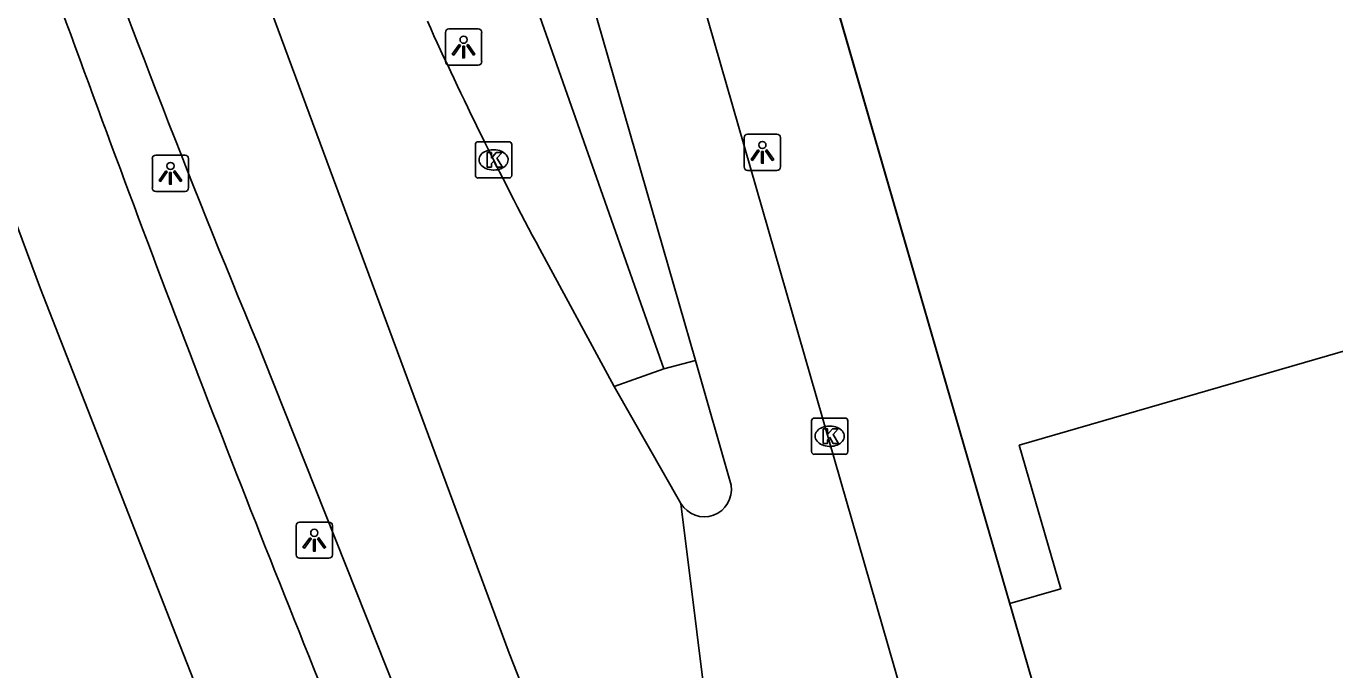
# Model space of a CAD drawing. Extents: x 160806 to 161707, y 383697 to 384148.
# Drawn here: x 161094.02 to 161130.08, y 383724.77 to 383742.52 of the extents above; entities that cross this region are included whole.
import ezdxf

# ---------------------------------------------------------------- set-up
doc = ezdxf.new("R2010")
doc.units = 0
for name, color, linetype in [('IMGEO_Fietspad_open', 7, 'Continuous'), ('IMGEO_Kolk', 7, 'Continuous'), ('IMGEO_Lichtpunt', 7, 'Continuous'), ('IMGEO_Muur', 7, 'Continuous'), ('IMGEO_OVBaan_gesloten', 7, 'Continuous'), ('IMGEO_Pand', 7, 'Continuous'), ('IMGEO_Pand_overbouw', 7, 'Continuous'), ('IMGEO_Rijbaan_lokaal_gesloten', 7, 'Continuous'), ('IMGEO_Verkeerseiland_open', 7, 'Continuous'), ('IMGEO_Voetpad_open', 7, 'Continuous')]:
    doc.layers.add(name, color=color, linetype=linetype)

msp = doc.modelspace()

# ---------------------------------------------------------------- linework, layer by layer
at = {"layer": 'IMGEO_Fietspad_open'}
for points in [[(161122.975, 383708.589), (161122.859, 383708.842), (161122.656, 383709.073), (161122.247, 383709.896), (161112.327, 383744.363), (161110.707, 383750), (161094.816, 383804.968)], [(161092.305, 383803.171), (161107.65, 383750), (161108.414, 383747.365), (161112.465, 383733.297)], [(161112.465, 383733.297), (161113.443, 383729.859)]]:
    msp.add_lwpolyline(points, dxfattribs=at)
msp.add_arc((161112.703, 383729.741), 0.749, 210.6987, 9.028, dxfattribs=at)
at = {"layer": 'IMGEO_Kolk'}
for p, q in [((161106.472, 383739.331), (161107.324, 383739.331)), ((161106.397, 383738.405), (161106.397, 383739.257)), ((161106.885, 383739.111), (161106.91, 383739.111)), ((161107.398, 383739.257), (161107.398, 383738.405)), ((161106.908, 383738.551), (161106.883, 383738.551)), ((161107.324, 383738.331), (161106.472, 383738.331)), ((161115.734, 383731.713), (161116.586, 383731.713)), ((161115.659, 383730.787), (161115.659, 383731.639)), ((161116.147, 383731.493), (161116.172, 383731.493)), ((161116.66, 383731.639), (161116.66, 383730.787)), ((161116.586, 383730.713), (161115.734, 383730.713)), ((161116.17, 383730.933), (161116.145, 383730.933))]:
    msp.add_line(p, q, dxfattribs=at)
for points in [[(161106.472, 383739.331), (161107.324, 383739.331)], [(161106.397, 383738.405), (161106.397, 383739.257)], [(161106.718, 383739.031), (161106.841, 383739.031), (161106.841, 383738.88), (161106.971, 383739.031), (161107.135, 383739.031), (161106.989, 383738.88), (161107.142, 383738.631), (161106.99, 383738.631), (161106.905, 383738.795), (161106.841, 383738.728), (161106.841, 383738.631), (161106.718, 383738.631), (161106.718, 383739.031)], [(161107.398, 383739.257), (161107.398, 383738.405)], [(161107.324, 383738.331), (161106.472, 383738.331)], [(161115.734, 383731.713), (161116.586, 383731.713)], [(161115.659, 383730.787), (161115.659, 383731.639)], [(161115.98, 383731.413), (161116.103, 383731.413), (161116.103, 383731.262), (161116.233, 383731.413), (161116.397, 383731.413), (161116.251, 383731.262), (161116.404, 383731.013), (161116.252, 383731.013), (161116.167, 383731.177), (161116.103, 383731.11), (161116.103, 383731.013), (161115.98, 383731.013), (161115.98, 383731.413)], [(161116.66, 383731.639), (161116.66, 383730.787)], [(161116.586, 383730.713), (161115.734, 383730.713)]]:
    msp.add_lwpolyline(points, dxfattribs=at)
for centre, start, end in [((161106.474, 383739.255), 91.552, 178.448), ((161106.474, 383739.255), 91.552, 178.448), ((161107.322, 383739.255), 1.552, 88.448), ((161107.322, 383739.255), 1.552, 88.448), ((161106.474, 383738.407), 181.552, 268.448), ((161106.474, 383738.407), 181.552, 268.448), ((161107.322, 383738.407), 271.552, 358.448), ((161107.322, 383738.407), 271.552, 358.448), ((161115.736, 383731.637), 91.552, 178.448), ((161115.736, 383731.637), 91.552, 178.448), ((161116.584, 383731.637), 1.552, 88.448), ((161116.584, 383731.637), 1.552, 88.448), ((161115.736, 383730.789), 181.552, 268.448), ((161115.736, 383730.789), 181.552, 268.448), ((161116.584, 383730.789), 271.552, 358.448), ((161116.584, 383730.789), 271.552, 358.448)]:
    msp.add_arc(centre, 0.0765, start, end, dxfattribs=at)
for centre, major_axis, ratio, start_param, end_param in [((161106.884, 383738.831), (-0.387, 0.002), 0.722429, 4.712389, 7.853982), ((161106.909, 383738.831), (-0.39, 0.002), 0.717154, 1.570796, 4.712389), ((161116.146, 383731.213), (-0.387, 0.002), 0.722429, 4.712389, 7.853982), ((161116.171, 383731.213), (-0.39, 0.002), 0.717154, 1.570796, 4.712389)]:
    msp.add_ellipse(centre, major_axis=major_axis, ratio=ratio, start_param=start_param, end_param=end_param, dxfattribs=at)
at = {"layer": 'IMGEO_Lichtpunt'}
for p, q in [((161105.574, 383742.346), (161105.574, 383741.539)), ((161105.574, 383742.346), (161105.574, 383741.539)), ((161106.476, 383742.441), (161105.668, 383742.441)), ((161106.476, 383742.441), (161105.668, 383742.441)), ((161106.57, 383741.539), (161106.57, 383742.346)), ((161106.57, 383741.539), (161106.57, 383742.346)), ((161105.668, 383741.445), (161106.476, 383741.445)), ((161105.668, 383741.445), (161106.476, 383741.445)), ((161113.805, 383739.443), (161113.805, 383738.636)), ((161113.805, 383739.443), (161113.805, 383738.636)), ((161114.707, 383739.538), (161113.899, 383739.538)), ((161114.707, 383739.538), (161113.899, 383739.538)), ((161114.801, 383738.636), (161114.801, 383739.443)), ((161114.801, 383738.636), (161114.801, 383739.443)), ((161098.398, 383738.959), (161097.59, 383738.959)), ((161098.398, 383738.959), (161097.59, 383738.959)), ((161097.496, 383738.864), (161097.496, 383738.057)), ((161097.496, 383738.864), (161097.496, 383738.057)), ((161098.492, 383738.057), (161098.492, 383738.864)), ((161098.492, 383738.057), (161098.492, 383738.864)), ((161113.899, 383738.542), (161114.707, 383738.542)), ((161113.899, 383738.542), (161114.707, 383738.542)), ((161097.59, 383737.963), (161098.398, 383737.963)), ((161097.59, 383737.963), (161098.398, 383737.963)), ((161102.362, 383728.846), (161101.554, 383728.846)), ((161102.362, 383728.846), (161101.554, 383728.846)), ((161101.46, 383728.751), (161101.46, 383727.944)), ((161101.46, 383728.751), (161101.46, 383727.944)), ((161102.456, 383727.944), (161102.456, 383728.751)), ((161102.456, 383727.944), (161102.456, 383728.751)), ((161101.554, 383727.85), (161102.362, 383727.85)), ((161101.554, 383727.85), (161102.362, 383727.85))]:
    msp.add_line(p, q, dxfattribs=at)
for points in [[(161105.948, 383742.01), (161105.987, 383741.982), (161105.799, 383741.72), (161105.761, 383741.747), (161105.948, 383742.01)], [(161106.05, 383741.962), (161106.097, 383741.962), (161106.097, 383741.64), (161106.05, 383741.64), (161106.05, 383741.962)], [(161106.16, 383741.982), (161106.198, 383742.009), (161106.385, 383741.747), (161106.346, 383741.719), (161106.16, 383741.982)], [(161114.179, 383739.107), (161114.218, 383739.079), (161114.03, 383738.817), (161113.992, 383738.844), (161114.179, 383739.107)], [(161114.281, 383739.059), (161114.328, 383739.059), (161114.328, 383738.737), (161114.281, 383738.737), (161114.281, 383739.059)], [(161114.391, 383739.079), (161114.429, 383739.106), (161114.616, 383738.844), (161114.577, 383738.816), (161114.391, 383739.079)], [(161097.87, 383738.528), (161097.909, 383738.5), (161097.721, 383738.238), (161097.683, 383738.265), (161097.87, 383738.528)], [(161097.972, 383738.48), (161098.019, 383738.48), (161098.019, 383738.158), (161097.972, 383738.158), (161097.972, 383738.48)], [(161098.082, 383738.5), (161098.12, 383738.527), (161098.307, 383738.265), (161098.268, 383738.237), (161098.082, 383738.5)], [(161101.834, 383728.415), (161101.873, 383728.387), (161101.685, 383728.125), (161101.647, 383728.152), (161101.834, 383728.415)], [(161101.936, 383728.367), (161101.983, 383728.367), (161101.983, 383728.045), (161101.936, 383728.045), (161101.936, 383728.367)], [(161102.046, 383728.387), (161102.084, 383728.414), (161102.271, 383728.152), (161102.232, 383728.124), (161102.046, 383728.387)]]:
    msp.add_lwpolyline(points, dxfattribs=at)
for centre in [(161106.073, 383742.144), (161114.304, 383739.241), (161097.995, 383738.662), (161101.959, 383728.549)]:
    msp.add_circle(centre, 0.0994, dxfattribs=at)
for centre, start, end in [((161105.668, 383742.346), 90, 180), ((161105.668, 383742.346), 90, 180), ((161106.476, 383742.346), 0, 90), ((161106.476, 383742.346), 0, 90), ((161105.668, 383741.539), 180, 270), ((161105.668, 383741.539), 180, 270), ((161106.476, 383741.539), 270, 0), ((161106.476, 383741.539), 270, 360), ((161113.899, 383739.443), 90, 180), ((161113.899, 383739.443), 90, 180), ((161114.707, 383739.443), 0, 90), ((161114.707, 383739.443), 0, 90), ((161097.59, 383738.864), 90, 180), ((161097.59, 383738.864), 90, 180), ((161098.398, 383738.864), 0, 90), ((161098.398, 383738.864), 0, 90), ((161113.899, 383738.636), 180, 270), ((161113.899, 383738.636), 180, 270), ((161114.707, 383738.636), 270, 0), ((161114.707, 383738.636), 270, 360), ((161097.59, 383738.057), 180, 270), ((161097.59, 383738.057), 180, 270), ((161098.398, 383738.057), 270, 0), ((161098.398, 383738.057), 270, 360), ((161101.554, 383728.751), 90, 180), ((161101.554, 383728.751), 90, 180), ((161102.362, 383728.751), 0, 90), ((161102.362, 383728.751), 0, 90), ((161101.554, 383727.944), 180, 270), ((161101.554, 383727.944), 180, 270), ((161102.362, 383727.944), 270, 0), ((161102.362, 383727.944), 270, 360)]:
    msp.add_arc(centre, 0.0946, start, end, dxfattribs=at)
at = {"layer": 'IMGEO_Muur'}
msp.add_lwpolyline([(161113.902, 383751.548), (161121.123, 383726.602)], dxfattribs=at)
at = {"layer": 'IMGEO_OVBaan_gesloten'}
for points in [[(161098.248, 383750), (161100.564, 383743.492), (161107.332, 383725.232), (161114.19, 383707.765)], [(161110.221, 383732.586), (161108.17, 383736.367)], [(161110.77, 383707.579), (161110.709, 383707.733), (161105.913, 383719.884), (161100.578, 383733.321)], [(161112.059, 383729.359), (161110.221, 383732.586)], [(161112.059, 383729.359), (161113.375, 383718.813), (161113.492, 383718.452)]]:
    msp.add_lwpolyline(points, dxfattribs=at)
for centre, radius, start, end in [((161397.351, 383856.727), 321.408, 199.89967, 202.57883), ((161205.033, 383787.994), 109.762, 204.39986, 208.05722)]:
    msp.add_arc(centre, radius, start, end, dxfattribs=at)
at = {"layer": 'IMGEO_Pand'}
for points in [[(161154.664, 383740.617), (161121.382, 383730.964), (161122.53, 383727.008), (161121.123, 383726.602)], [(161121.123, 383726.602), (161123.797, 383717.365)]]:
    msp.add_lwpolyline(points, dxfattribs=at)
at = {"layer": 'IMGEO_Pand_overbouw'}
msp.add_lwpolyline([(161244.397, 383752.352), (161218.72, 383841.978), (161097.833, 383806.973), (161123.797, 383717.365)], close=True, dxfattribs=at)
at = {"layer": 'IMGEO_Rijbaan_lokaal_gesloten'}
msp.add_lwpolyline([(161074.06, 383787.945), (161075.725, 383784.96), (161077.022, 383782.168), (161078.529, 383778.234), (161084.322, 383762.444), (161094.418, 383735.279), (161098.056, 383725.946), (161105.565, 383706.821)], dxfattribs=at)
msp.add_arc((161607.188, 383928.487), 544.751, 199.83606, 202.25684, dxfattribs=at)
at = {"layer": 'IMGEO_Verkeerseiland_open'}
msp.add_lwpolyline([(161110.221, 383732.586), (161111.592, 383733.071)], dxfattribs=at)
at = {"layer": 'IMGEO_Voetpad_open'}
for points in [[(161121.123, 383726.602), (161113.902, 383751.548)], [(161106.609, 383747.23), (161111.592, 383733.071)], [(161111.592, 383733.071), (161112.465, 383733.297)]]:
    msp.add_lwpolyline(points, dxfattribs=at)

doc.saveas('drawing.dxf')
